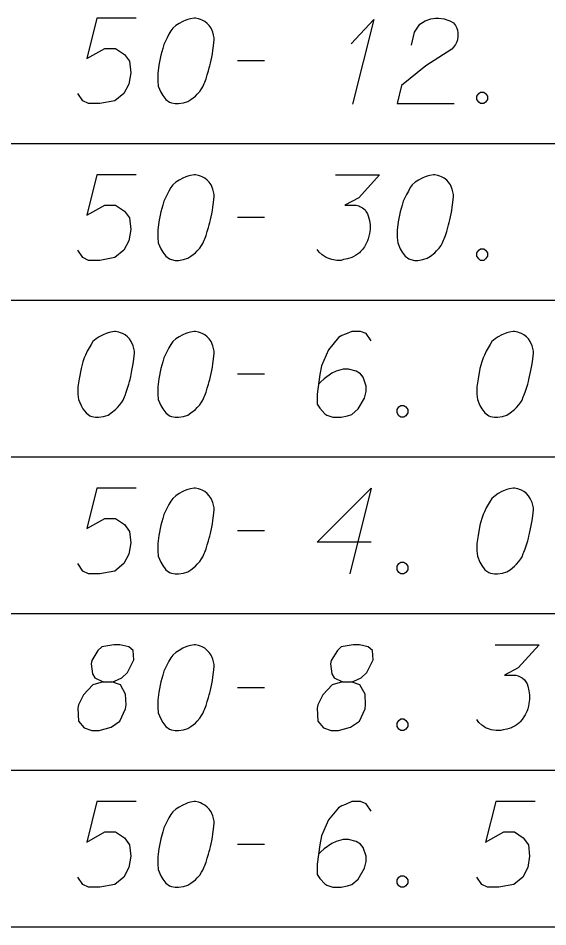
# Model space of a CAD drawing. Extents: x 2074207 to 2076812, y 516372 to 523312.
# Drawn here: x 2076397 to 2076426.8, y 518973.1 to 519024.1 of the extents above; entities that cross this region are included whole.
import ezdxf

# ---------------------------------------------------------------- set-up
doc = ezdxf.new("R2010")
doc.units = 0
for name, color, linetype in [('Prop DirtTable_ Soil Test Results - Outline (Major)', 7, 'Continuous'), ('Prop DirtTable_ Soil Test Results - Outline (Minor)', 7, 'Continuous'), ('Prop DirtTable_ Soil Test Results - Tx (Sample Data)', 7, 'Continuous')]:
    doc.layers.add(name, color=color, linetype=linetype)

msp = doc.modelspace()

# ---------------------------------------------------------------- linework, layer by layer
at = {"layer": 'Prop DirtTable_ Soil Test Results - Outline (Major)'}
msp.add_line((2076260.609, 518973.054), (2076811.903, 518973.054), dxfattribs=at)
at = {"layer": 'Prop DirtTable_ Soil Test Results - Outline (Minor)'}
for p, q in [((2076260.609, 519017.054), (2076811.903, 519017.054)), ((2076260.609, 519017.054), (2076811.903, 519017.054)), ((2076260.609, 519008.254), (2076811.903, 519008.254)), ((2076260.609, 519008.254), (2076811.903, 519008.254)), ((2076260.609, 518999.454), (2076811.903, 518999.454)), ((2076260.609, 518999.454), (2076811.903, 518999.454)), ((2076260.609, 518990.654), (2076811.903, 518990.654)), ((2076260.609, 518990.654), (2076811.903, 518990.654)), ((2076260.609, 518981.854), (2076811.903, 518981.854)), ((2076260.609, 518981.854), (2076811.903, 518981.854)), ((2076260.609, 518973.054), (2076811.903, 518973.054))]:
    msp.add_line(p, q, dxfattribs=at)
at = {"layer": 'Prop DirtTable_ Soil Test Results - Tx (Sample Data)'}
for points in [[(2076403.676, 519024.084), (2076401.454, 519024.084), (2076400.889, 519021.816), (2076401.912, 519022.383), (2076402.512, 519022.383), (2076403.006, 519022.043), (2076403.288, 519021.665), (2076403.359, 519021.023), (2076403.253, 519020.38), (2076402.971, 519019.851), (2076402.477, 519019.435), (2076401.63, 519019.284), (2076400.995, 519019.284), (2076400.678, 519019.435), (2076400.396, 519019.851)], [(2076406.992, 519024.084), (2076406.922, 519024.084), (2076406.71, 519024.046), (2076406.569, 519024.009), (2076406.463, 519023.971), (2076406.287, 519023.895), (2076406.075, 519023.782), (2076405.899, 519023.668), (2076405.722, 519023.517), (2076405.616, 519023.366), (2076405.511, 519023.177), (2076405.405, 519022.988), (2076405.299, 519022.761), (2076405.228, 519022.61), (2076405.158, 519022.383), (2076405.052, 519022.005), (2076404.946, 519021.438), (2076404.876, 519020.985), (2076404.876, 519020.569), (2076404.911, 519020.267), (2076405.052, 519019.927), (2076405.158, 519019.738), (2076405.334, 519019.511), (2076405.546, 519019.36), (2076405.652, 519019.322), (2076405.863, 519019.284), (2076406.04, 519019.284), (2076406.322, 519019.322), (2076406.569, 519019.398), (2076406.745, 519019.511), (2076406.992, 519019.7), (2076407.098, 519019.813), (2076407.239, 519019.964), (2076407.345, 519020.116), (2076407.415, 519020.229), (2076407.486, 519020.418), (2076407.521, 519020.494), (2076407.592, 519020.683), (2076407.662, 519020.909), (2076407.733, 519021.136), (2076407.768, 519021.287), (2076407.803, 519021.401), (2076407.839, 519021.552), (2076407.909, 519021.892), (2076407.945, 519022.081), (2076407.98, 519022.27), (2076408.015, 519022.535), (2076408.05, 519022.875), (2076408.05, 519022.988), (2076408.015, 519023.139), (2076407.98, 519023.29), (2076407.874, 519023.517), (2076407.768, 519023.668), (2076407.662, 519023.782), (2076407.521, 519023.895), (2076407.38, 519023.971), (2076407.274, 519024.009), (2076407.169, 519024.046), (2076406.992, 519024.084)], [(2076415.74, 519022.648), (2076417.01, 519024.009), (2076415.811, 519019.246)], [(2076419.127, 519022.572), (2076419.303, 519023.29), (2076419.586, 519023.744), (2076419.903, 519023.933), (2076420.22, 519024.046), (2076420.467, 519024.084), (2076420.644, 519024.084), (2076420.961, 519024.046), (2076421.173, 519023.971), (2076421.279, 519023.933), (2076421.49, 519023.82), (2076421.596, 519023.668), (2076421.667, 519023.517), (2076421.702, 519023.404), (2076421.737, 519023.253), (2076421.737, 519023.064), (2076421.702, 519022.875), (2076421.667, 519022.761), (2076421.596, 519022.61), (2076421.49, 519022.459), (2076421.385, 519022.346), (2076419.938, 519021.401), (2076418.563, 519020.305), (2076418.316, 519019.284), (2076421.526, 519019.284)], [(2076409.356, 519021.703), (2076410.872, 519021.703)], [(2076423.007, 519019.927), (2076423.184, 519019.927), (2076423.289, 519019.851), (2076423.395, 519019.7), (2076423.395, 519019.511), (2076423.289, 519019.36), (2076423.184, 519019.284), (2076423.007, 519019.284), (2076422.901, 519019.36), (2076422.796, 519019.511), (2076422.796, 519019.7), (2076422.901, 519019.851), (2076423.007, 519019.927)], [(2076403.676, 519015.284), (2076401.454, 519015.284), (2076400.889, 519013.016), (2076401.912, 519013.583), (2076402.512, 519013.583), (2076403.006, 519013.243), (2076403.288, 519012.865), (2076403.359, 519012.223), (2076403.253, 519011.58), (2076402.971, 519011.051), (2076402.477, 519010.635), (2076401.63, 519010.484), (2076400.995, 519010.484), (2076400.678, 519010.635), (2076400.396, 519011.051)], [(2076406.992, 519015.284), (2076406.922, 519015.284), (2076406.71, 519015.246), (2076406.569, 519015.209), (2076406.463, 519015.171), (2076406.287, 519015.095), (2076406.075, 519014.982), (2076405.899, 519014.868), (2076405.722, 519014.717), (2076405.616, 519014.566), (2076405.511, 519014.377), (2076405.405, 519014.188), (2076405.299, 519013.961), (2076405.228, 519013.81), (2076405.158, 519013.583), (2076405.052, 519013.205), (2076404.946, 519012.638), (2076404.876, 519012.185), (2076404.876, 519011.769), (2076404.911, 519011.467), (2076405.052, 519011.127), (2076405.158, 519010.938), (2076405.334, 519010.711), (2076405.546, 519010.56), (2076405.652, 519010.522), (2076405.863, 519010.484), (2076406.04, 519010.484), (2076406.322, 519010.522), (2076406.569, 519010.598), (2076406.745, 519010.711), (2076406.992, 519010.9), (2076407.098, 519011.013), (2076407.239, 519011.164), (2076407.345, 519011.316), (2076407.415, 519011.429), (2076407.486, 519011.618), (2076407.521, 519011.694), (2076407.592, 519011.883), (2076407.662, 519012.109), (2076407.733, 519012.336), (2076407.768, 519012.487), (2076407.803, 519012.601), (2076407.839, 519012.752), (2076407.909, 519013.092), (2076407.945, 519013.281), (2076407.98, 519013.47), (2076408.015, 519013.735), (2076408.05, 519014.075), (2076408.05, 519014.188), (2076408.015, 519014.339), (2076407.98, 519014.49), (2076407.874, 519014.717), (2076407.768, 519014.868), (2076407.662, 519014.982), (2076407.521, 519015.095), (2076407.38, 519015.171), (2076407.274, 519015.209), (2076407.169, 519015.246), (2076406.992, 519015.284)], [(2076414.859, 519015.284), (2076417.328, 519015.284), (2076416.164, 519013.999), (2076415.388, 519013.583), (2076416.023, 519013.583), (2076416.164, 519013.546), (2076416.234, 519013.508), (2076416.305, 519013.47), (2076416.375, 519013.432), (2076416.517, 519013.319), (2076416.587, 519013.205), (2076416.658, 519013.092), (2076416.693, 519012.979), (2076416.763, 519012.714), (2076416.799, 519012.487), (2076416.799, 519012.374), (2076416.799, 519012.223), (2076416.763, 519011.996), (2076416.728, 519011.845), (2076416.693, 519011.694), (2076416.658, 519011.58), (2076416.622, 519011.505), (2076416.587, 519011.429), (2076416.552, 519011.353), (2076416.481, 519011.24), (2076416.375, 519011.089), (2076416.27, 519010.975), (2076416.199, 519010.9), (2076416.093, 519010.824), (2076415.987, 519010.749), (2076415.846, 519010.673), (2076415.776, 519010.635), (2076415.529, 519010.56), (2076415.317, 519010.522), (2076415.176, 519010.484), (2076414.929, 519010.484), (2076414.647, 519010.522), (2076414.541, 519010.56), (2076414.435, 519010.598), (2076414.329, 519010.635), (2076414.224, 519010.711), (2076414.118, 519010.787), (2076413.941, 519010.938), (2076413.836, 519011.089)], [(2076420.432, 519015.284), (2076420.362, 519015.284), (2076420.15, 519015.246), (2076420.009, 519015.209), (2076419.903, 519015.171), (2076419.727, 519015.095), (2076419.515, 519014.982), (2076419.339, 519014.868), (2076419.162, 519014.717), (2076419.056, 519014.566), (2076418.951, 519014.377), (2076418.845, 519014.188), (2076418.739, 519013.961), (2076418.668, 519013.81), (2076418.598, 519013.583), (2076418.492, 519013.205), (2076418.386, 519012.638), (2076418.316, 519012.185), (2076418.316, 519011.769), (2076418.351, 519011.467), (2076418.492, 519011.127), (2076418.598, 519010.938), (2076418.774, 519010.711), (2076418.986, 519010.56), (2076419.092, 519010.522), (2076419.303, 519010.484), (2076419.48, 519010.484), (2076419.762, 519010.522), (2076420.009, 519010.598), (2076420.185, 519010.711), (2076420.432, 519010.9), (2076420.538, 519011.013), (2076420.679, 519011.164), (2076420.785, 519011.316), (2076420.855, 519011.429), (2076420.926, 519011.618), (2076420.961, 519011.694), (2076421.032, 519011.883), (2076421.102, 519012.109), (2076421.173, 519012.336), (2076421.208, 519012.487), (2076421.243, 519012.601), (2076421.279, 519012.752), (2076421.349, 519013.092), (2076421.385, 519013.281), (2076421.42, 519013.47), (2076421.455, 519013.735), (2076421.49, 519014.075), (2076421.49, 519014.188), (2076421.455, 519014.339), (2076421.42, 519014.49), (2076421.314, 519014.717), (2076421.208, 519014.868), (2076421.102, 519014.982), (2076420.961, 519015.095), (2076420.82, 519015.171), (2076420.714, 519015.209), (2076420.609, 519015.246), (2076420.432, 519015.284)], [(2076409.356, 519012.903), (2076410.872, 519012.903)], [(2076423.007, 519011.127), (2076423.184, 519011.127), (2076423.289, 519011.051), (2076423.395, 519010.9), (2076423.395, 519010.711), (2076423.289, 519010.56), (2076423.184, 519010.484), (2076423.007, 519010.484), (2076422.901, 519010.56), (2076422.796, 519010.711), (2076422.796, 519010.9), (2076422.901, 519011.051), (2076423.007, 519011.127)], [(2076402.512, 519006.484), (2076402.442, 519006.484), (2076402.23, 519006.446), (2076402.089, 519006.409), (2076401.983, 519006.371), (2076401.807, 519006.295), (2076401.595, 519006.182), (2076401.419, 519006.068), (2076401.242, 519005.917), (2076401.136, 519005.766), (2076401.031, 519005.577), (2076400.925, 519005.388), (2076400.819, 519005.161), (2076400.748, 519005.01), (2076400.678, 519004.783), (2076400.572, 519004.405), (2076400.466, 519003.838), (2076400.396, 519003.385), (2076400.396, 519002.969), (2076400.431, 519002.667), (2076400.572, 519002.327), (2076400.678, 519002.138), (2076400.854, 519001.911), (2076401.066, 519001.76), (2076401.172, 519001.722), (2076401.383, 519001.684), (2076401.56, 519001.684), (2076401.842, 519001.722), (2076402.089, 519001.798), (2076402.265, 519001.911), (2076402.512, 519002.1), (2076402.618, 519002.213), (2076402.759, 519002.364), (2076402.865, 519002.516), (2076402.935, 519002.629), (2076403.006, 519002.818), (2076403.041, 519002.894), (2076403.112, 519003.083), (2076403.182, 519003.309), (2076403.253, 519003.536), (2076403.288, 519003.687), (2076403.323, 519003.801), (2076403.359, 519003.952), (2076403.429, 519004.292), (2076403.465, 519004.481), (2076403.5, 519004.67), (2076403.535, 519004.935), (2076403.57, 519005.275), (2076403.57, 519005.388), (2076403.535, 519005.539), (2076403.5, 519005.69), (2076403.394, 519005.917), (2076403.288, 519006.068), (2076403.182, 519006.182), (2076403.041, 519006.295), (2076402.9, 519006.371), (2076402.794, 519006.409), (2076402.689, 519006.446), (2076402.512, 519006.484)], [(2076406.992, 519006.484), (2076406.922, 519006.484), (2076406.71, 519006.446), (2076406.569, 519006.409), (2076406.463, 519006.371), (2076406.287, 519006.295), (2076406.075, 519006.182), (2076405.899, 519006.068), (2076405.722, 519005.917), (2076405.616, 519005.766), (2076405.511, 519005.577), (2076405.405, 519005.388), (2076405.299, 519005.161), (2076405.228, 519005.01), (2076405.158, 519004.783), (2076405.052, 519004.405), (2076404.946, 519003.838), (2076404.876, 519003.385), (2076404.876, 519002.969), (2076404.911, 519002.667), (2076405.052, 519002.327), (2076405.158, 519002.138), (2076405.334, 519001.911), (2076405.546, 519001.76), (2076405.652, 519001.722), (2076405.863, 519001.684), (2076406.04, 519001.684), (2076406.322, 519001.722), (2076406.569, 519001.798), (2076406.745, 519001.911), (2076406.992, 519002.1), (2076407.098, 519002.213), (2076407.239, 519002.364), (2076407.345, 519002.516), (2076407.415, 519002.629), (2076407.486, 519002.818), (2076407.521, 519002.894), (2076407.592, 519003.083), (2076407.662, 519003.309), (2076407.733, 519003.536), (2076407.768, 519003.687), (2076407.803, 519003.801), (2076407.839, 519003.952), (2076407.909, 519004.292), (2076407.945, 519004.481), (2076407.98, 519004.67), (2076408.015, 519004.935), (2076408.05, 519005.275), (2076408.05, 519005.388), (2076408.015, 519005.539), (2076407.98, 519005.69), (2076407.874, 519005.917), (2076407.768, 519006.068), (2076407.662, 519006.182), (2076407.521, 519006.295), (2076407.38, 519006.371), (2076407.274, 519006.409), (2076407.169, 519006.446), (2076406.992, 519006.484)], [(2076416.869, 519005.955), (2076416.587, 519006.371), (2076416.27, 519006.484), (2076415.776, 519006.484), (2076415.423, 519006.333), (2076415.211, 519006.257), (2076415.035, 519006.144), (2076414.471, 519005.464), (2076414.083, 519004.557), (2076413.977, 519004.065), (2076413.836, 519002.969), (2076413.836, 519002.402), (2076413.977, 519002.175), (2076414.259, 519001.873), (2076414.365, 519001.798), (2076414.718, 519001.684), (2076415.176, 519001.684), (2076415.529, 519001.76), (2076415.776, 519001.835), (2076416.129, 519002.138), (2076416.481, 519002.742), (2076416.587, 519003.12), (2076416.587, 519003.423), (2076416.411, 519003.914), (2076416.27, 519004.103), (2076416.023, 519004.254), (2076415.599, 519004.368), (2076415.282, 519004.368), (2076414.894, 519004.254), (2076414.647, 519004.141), (2076414.224, 519003.838), (2076414.012, 519003.649), (2076413.906, 519003.536)], [(2076424.912, 519006.484), (2076424.842, 519006.484), (2076424.63, 519006.446), (2076424.489, 519006.409), (2076424.383, 519006.371), (2076424.207, 519006.295), (2076423.995, 519006.182), (2076423.819, 519006.068), (2076423.642, 519005.917), (2076423.536, 519005.766), (2076423.431, 519005.577), (2076423.325, 519005.388), (2076423.219, 519005.161), (2076423.148, 519005.01), (2076423.078, 519004.783), (2076422.972, 519004.405), (2076422.866, 519003.838), (2076422.796, 519003.385), (2076422.796, 519002.969), (2076422.831, 519002.667), (2076422.972, 519002.327), (2076423.078, 519002.138), (2076423.254, 519001.911), (2076423.466, 519001.76), (2076423.572, 519001.722), (2076423.783, 519001.684), (2076423.96, 519001.684), (2076424.242, 519001.722), (2076424.489, 519001.798), (2076424.665, 519001.911), (2076424.912, 519002.1), (2076425.018, 519002.213), (2076425.159, 519002.364), (2076425.265, 519002.516), (2076425.335, 519002.629), (2076425.406, 519002.818), (2076425.441, 519002.894), (2076425.512, 519003.083), (2076425.582, 519003.309), (2076425.653, 519003.536), (2076425.688, 519003.687), (2076425.723, 519003.801), (2076425.759, 519003.952), (2076425.829, 519004.292), (2076425.865, 519004.481), (2076425.9, 519004.67), (2076425.935, 519004.935), (2076425.97, 519005.275), (2076425.97, 519005.388), (2076425.935, 519005.539), (2076425.9, 519005.69), (2076425.794, 519005.917), (2076425.688, 519006.068), (2076425.582, 519006.182), (2076425.441, 519006.295), (2076425.3, 519006.371), (2076425.194, 519006.409), (2076425.089, 519006.446), (2076424.912, 519006.484)], [(2076409.356, 519004.103), (2076410.872, 519004.103)], [(2076418.527, 519002.327), (2076418.704, 519002.327), (2076418.809, 519002.251), (2076418.915, 519002.1), (2076418.915, 519001.911), (2076418.809, 519001.76), (2076418.704, 519001.684), (2076418.527, 519001.684), (2076418.421, 519001.76), (2076418.316, 519001.911), (2076418.316, 519002.1), (2076418.421, 519002.251), (2076418.527, 519002.327)], [(2076403.676, 518997.684), (2076401.454, 518997.684), (2076400.889, 518995.416), (2076401.912, 518995.983), (2076402.512, 518995.983), (2076403.006, 518995.643), (2076403.288, 518995.265), (2076403.359, 518994.623), (2076403.253, 518993.98), (2076402.971, 518993.451), (2076402.477, 518993.035), (2076401.63, 518992.884), (2076400.995, 518992.884), (2076400.678, 518993.035), (2076400.396, 518993.451)], [(2076406.992, 518997.684), (2076406.922, 518997.684), (2076406.71, 518997.646), (2076406.569, 518997.609), (2076406.463, 518997.571), (2076406.287, 518997.495), (2076406.075, 518997.382), (2076405.899, 518997.268), (2076405.722, 518997.117), (2076405.616, 518996.966), (2076405.511, 518996.777), (2076405.405, 518996.588), (2076405.299, 518996.361), (2076405.228, 518996.21), (2076405.158, 518995.983), (2076405.052, 518995.605), (2076404.946, 518995.038), (2076404.876, 518994.585), (2076404.876, 518994.169), (2076404.911, 518993.867), (2076405.052, 518993.527), (2076405.158, 518993.338), (2076405.334, 518993.111), (2076405.546, 518992.96), (2076405.652, 518992.922), (2076405.863, 518992.884), (2076406.04, 518992.884), (2076406.322, 518992.922), (2076406.569, 518992.998), (2076406.745, 518993.111), (2076406.992, 518993.3), (2076407.098, 518993.413), (2076407.239, 518993.564), (2076407.345, 518993.716), (2076407.415, 518993.829), (2076407.486, 518994.018), (2076407.521, 518994.094), (2076407.592, 518994.283), (2076407.662, 518994.509), (2076407.733, 518994.736), (2076407.768, 518994.887), (2076407.803, 518995.001), (2076407.839, 518995.152), (2076407.909, 518995.492), (2076407.945, 518995.681), (2076407.98, 518995.87), (2076408.015, 518996.135), (2076408.05, 518996.475), (2076408.05, 518996.588), (2076408.015, 518996.739), (2076407.98, 518996.89), (2076407.874, 518997.117), (2076407.768, 518997.268), (2076407.662, 518997.382), (2076407.521, 518997.495), (2076407.38, 518997.571), (2076407.274, 518997.609), (2076407.169, 518997.646), (2076406.992, 518997.684)], [(2076416.869, 518994.661), (2076413.836, 518994.661), (2076416.869, 518997.684), (2076415.67, 518992.884)], [(2076424.912, 518997.684), (2076424.842, 518997.684), (2076424.63, 518997.646), (2076424.489, 518997.609), (2076424.383, 518997.571), (2076424.207, 518997.495), (2076423.995, 518997.382), (2076423.819, 518997.268), (2076423.642, 518997.117), (2076423.536, 518996.966), (2076423.431, 518996.777), (2076423.325, 518996.588), (2076423.219, 518996.361), (2076423.148, 518996.21), (2076423.078, 518995.983), (2076422.972, 518995.605), (2076422.866, 518995.038), (2076422.796, 518994.585), (2076422.796, 518994.169), (2076422.831, 518993.867), (2076422.972, 518993.527), (2076423.078, 518993.338), (2076423.254, 518993.111), (2076423.466, 518992.96), (2076423.572, 518992.922), (2076423.783, 518992.884), (2076423.96, 518992.884), (2076424.242, 518992.922), (2076424.489, 518992.998), (2076424.665, 518993.111), (2076424.912, 518993.3), (2076425.018, 518993.413), (2076425.159, 518993.564), (2076425.265, 518993.716), (2076425.335, 518993.829), (2076425.406, 518994.018), (2076425.441, 518994.094), (2076425.512, 518994.283), (2076425.582, 518994.509), (2076425.653, 518994.736), (2076425.688, 518994.887), (2076425.723, 518995.001), (2076425.759, 518995.152), (2076425.829, 518995.492), (2076425.865, 518995.681), (2076425.9, 518995.87), (2076425.935, 518996.135), (2076425.97, 518996.475), (2076425.97, 518996.588), (2076425.935, 518996.739), (2076425.9, 518996.89), (2076425.794, 518997.117), (2076425.688, 518997.268), (2076425.582, 518997.382), (2076425.441, 518997.495), (2076425.3, 518997.571), (2076425.194, 518997.609), (2076425.089, 518997.646), (2076424.912, 518997.684)], [(2076409.356, 518995.303), (2076410.872, 518995.303)], [(2076418.527, 518993.527), (2076418.704, 518993.527), (2076418.809, 518993.451), (2076418.915, 518993.3), (2076418.915, 518993.111), (2076418.809, 518992.96), (2076418.704, 518992.884), (2076418.527, 518992.884), (2076418.421, 518992.96), (2076418.316, 518993.111), (2076418.316, 518993.3), (2076418.421, 518993.451), (2076418.527, 518993.527)], [(2076401.807, 518986.805), (2076402.3, 518986.805), (2076402.442, 518986.843), (2076402.865, 518987.032), (2076403.182, 518987.335), (2076403.535, 518988.053), (2076403.5, 518988.582), (2076403.253, 518988.771), (2076402.759, 518988.884), (2076402.406, 518988.884), (2076401.736, 518988.771), (2076401.524, 518988.582), (2076401.172, 518988.015), (2076401.136, 518987.826), (2076401.207, 518987.259), (2076401.348, 518987.032), (2076401.807, 518986.805), (2076401.242, 518986.654), (2076400.713, 518986.087), (2076400.431, 518985.52), (2076400.396, 518985.331), (2076400.431, 518984.613), (2076400.748, 518984.235), (2076401.172, 518984.084), (2076401.595, 518984.084), (2076402.265, 518984.273), (2076402.759, 518984.613), (2076403.077, 518985.294), (2076403.112, 518985.52), (2076403.077, 518986.125), (2076402.794, 518986.654), (2076402.3, 518986.805)], [(2076406.992, 518988.884), (2076406.922, 518988.884), (2076406.71, 518988.846), (2076406.569, 518988.809), (2076406.463, 518988.771), (2076406.287, 518988.695), (2076406.075, 518988.582), (2076405.899, 518988.468), (2076405.722, 518988.317), (2076405.616, 518988.166), (2076405.511, 518987.977), (2076405.405, 518987.788), (2076405.299, 518987.561), (2076405.228, 518987.41), (2076405.158, 518987.183), (2076405.052, 518986.805), (2076404.946, 518986.238), (2076404.876, 518985.785), (2076404.876, 518985.369), (2076404.911, 518985.067), (2076405.052, 518984.727), (2076405.158, 518984.538), (2076405.334, 518984.311), (2076405.546, 518984.16), (2076405.652, 518984.122), (2076405.863, 518984.084), (2076406.04, 518984.084), (2076406.322, 518984.122), (2076406.569, 518984.198), (2076406.745, 518984.311), (2076406.992, 518984.5), (2076407.098, 518984.613), (2076407.239, 518984.764), (2076407.345, 518984.916), (2076407.415, 518985.029), (2076407.486, 518985.218), (2076407.521, 518985.294), (2076407.592, 518985.483), (2076407.662, 518985.709), (2076407.733, 518985.936), (2076407.768, 518986.087), (2076407.803, 518986.201), (2076407.839, 518986.352), (2076407.909, 518986.692), (2076407.945, 518986.881), (2076407.98, 518987.07), (2076408.015, 518987.335), (2076408.05, 518987.675), (2076408.05, 518987.788), (2076408.015, 518987.939), (2076407.98, 518988.09), (2076407.874, 518988.317), (2076407.768, 518988.468), (2076407.662, 518988.582), (2076407.521, 518988.695), (2076407.38, 518988.771), (2076407.274, 518988.809), (2076407.169, 518988.846), (2076406.992, 518988.884)], [(2076415.247, 518986.805), (2076415.74, 518986.805), (2076415.882, 518986.843), (2076416.305, 518987.032), (2076416.622, 518987.335), (2076416.975, 518988.053), (2076416.94, 518988.582), (2076416.693, 518988.771), (2076416.199, 518988.884), (2076415.846, 518988.884), (2076415.176, 518988.771), (2076414.964, 518988.582), (2076414.612, 518988.015), (2076414.576, 518987.826), (2076414.647, 518987.259), (2076414.788, 518987.032), (2076415.247, 518986.805), (2076414.682, 518986.654), (2076414.153, 518986.087), (2076413.871, 518985.52), (2076413.836, 518985.331), (2076413.871, 518984.613), (2076414.188, 518984.235), (2076414.612, 518984.084), (2076415.035, 518984.084), (2076415.705, 518984.273), (2076416.199, 518984.613), (2076416.517, 518985.294), (2076416.552, 518985.52), (2076416.517, 518986.125), (2076416.234, 518986.654), (2076415.74, 518986.805)], [(2076423.819, 518988.884), (2076426.288, 518988.884), (2076425.124, 518987.599), (2076424.348, 518987.183), (2076424.983, 518987.183), (2076425.124, 518987.146), (2076425.194, 518987.108), (2076425.265, 518987.07), (2076425.335, 518987.032), (2076425.477, 518986.919), (2076425.547, 518986.805), (2076425.618, 518986.692), (2076425.653, 518986.579), (2076425.723, 518986.314), (2076425.759, 518986.087), (2076425.759, 518985.974), (2076425.759, 518985.823), (2076425.723, 518985.596), (2076425.688, 518985.445), (2076425.653, 518985.294), (2076425.618, 518985.18), (2076425.582, 518985.105), (2076425.547, 518985.029), (2076425.512, 518984.953), (2076425.441, 518984.84), (2076425.335, 518984.689), (2076425.23, 518984.575), (2076425.159, 518984.5), (2076425.053, 518984.424), (2076424.947, 518984.349), (2076424.806, 518984.273), (2076424.736, 518984.235), (2076424.489, 518984.16), (2076424.277, 518984.122), (2076424.136, 518984.084), (2076423.889, 518984.084), (2076423.607, 518984.122), (2076423.501, 518984.16), (2076423.395, 518984.198), (2076423.289, 518984.235), (2076423.184, 518984.311), (2076423.078, 518984.387), (2076422.901, 518984.538), (2076422.796, 518984.689)], [(2076409.356, 518986.503), (2076410.872, 518986.503)], [(2076418.527, 518984.727), (2076418.704, 518984.727), (2076418.809, 518984.651), (2076418.915, 518984.5), (2076418.915, 518984.311), (2076418.809, 518984.16), (2076418.704, 518984.084), (2076418.527, 518984.084), (2076418.421, 518984.16), (2076418.316, 518984.311), (2076418.316, 518984.5), (2076418.421, 518984.651), (2076418.527, 518984.727)], [(2076403.676, 518980.084), (2076401.454, 518980.084), (2076400.889, 518977.816), (2076401.912, 518978.383), (2076402.512, 518978.383), (2076403.006, 518978.043), (2076403.288, 518977.665), (2076403.359, 518977.023), (2076403.253, 518976.38), (2076402.971, 518975.851), (2076402.477, 518975.435), (2076401.63, 518975.284), (2076400.995, 518975.284), (2076400.678, 518975.435), (2076400.396, 518975.851)], [(2076406.992, 518980.084), (2076406.922, 518980.084), (2076406.71, 518980.046), (2076406.569, 518980.009), (2076406.463, 518979.971), (2076406.287, 518979.895), (2076406.075, 518979.782), (2076405.899, 518979.668), (2076405.722, 518979.517), (2076405.616, 518979.366), (2076405.511, 518979.177), (2076405.405, 518978.988), (2076405.299, 518978.761), (2076405.228, 518978.61), (2076405.158, 518978.383), (2076405.052, 518978.005), (2076404.946, 518977.438), (2076404.876, 518976.985), (2076404.876, 518976.569), (2076404.911, 518976.267), (2076405.052, 518975.927), (2076405.158, 518975.738), (2076405.334, 518975.511), (2076405.546, 518975.36), (2076405.652, 518975.322), (2076405.863, 518975.284), (2076406.04, 518975.284), (2076406.322, 518975.322), (2076406.569, 518975.398), (2076406.745, 518975.511), (2076406.992, 518975.7), (2076407.098, 518975.813), (2076407.239, 518975.964), (2076407.345, 518976.116), (2076407.415, 518976.229), (2076407.486, 518976.418), (2076407.521, 518976.494), (2076407.592, 518976.683), (2076407.662, 518976.909), (2076407.733, 518977.136), (2076407.768, 518977.287), (2076407.803, 518977.401), (2076407.839, 518977.552), (2076407.909, 518977.892), (2076407.945, 518978.081), (2076407.98, 518978.27), (2076408.015, 518978.535), (2076408.05, 518978.875), (2076408.05, 518978.988), (2076408.015, 518979.139), (2076407.98, 518979.29), (2076407.874, 518979.517), (2076407.768, 518979.668), (2076407.662, 518979.782), (2076407.521, 518979.895), (2076407.38, 518979.971), (2076407.274, 518980.009), (2076407.169, 518980.046), (2076406.992, 518980.084)], [(2076416.869, 518979.555), (2076416.587, 518979.971), (2076416.27, 518980.084), (2076415.776, 518980.084), (2076415.423, 518979.933), (2076415.211, 518979.857), (2076415.035, 518979.744), (2076414.471, 518979.064), (2076414.083, 518978.157), (2076413.977, 518977.665), (2076413.836, 518976.569), (2076413.836, 518976.002), (2076413.977, 518975.775), (2076414.259, 518975.473), (2076414.365, 518975.398), (2076414.718, 518975.284), (2076415.176, 518975.284), (2076415.529, 518975.36), (2076415.776, 518975.435), (2076416.129, 518975.738), (2076416.481, 518976.342), (2076416.587, 518976.72), (2076416.587, 518977.023), (2076416.411, 518977.514), (2076416.27, 518977.703), (2076416.023, 518977.854), (2076415.599, 518977.968), (2076415.282, 518977.968), (2076414.894, 518977.854), (2076414.647, 518977.741), (2076414.224, 518977.438), (2076414.012, 518977.249), (2076413.906, 518977.136)], [(2076426.076, 518980.084), (2076423.854, 518980.084), (2076423.289, 518977.816), (2076424.312, 518978.383), (2076424.912, 518978.383), (2076425.406, 518978.043), (2076425.688, 518977.665), (2076425.759, 518977.023), (2076425.653, 518976.38), (2076425.371, 518975.851), (2076424.877, 518975.435), (2076424.03, 518975.284), (2076423.395, 518975.284), (2076423.078, 518975.435), (2076422.796, 518975.851)], [(2076409.356, 518977.703), (2076410.872, 518977.703)], [(2076418.527, 518975.927), (2076418.704, 518975.927), (2076418.809, 518975.851), (2076418.915, 518975.7), (2076418.915, 518975.511), (2076418.809, 518975.36), (2076418.704, 518975.284), (2076418.527, 518975.284), (2076418.421, 518975.36), (2076418.316, 518975.511), (2076418.316, 518975.7), (2076418.421, 518975.851), (2076418.527, 518975.927)]]:
    msp.add_lwpolyline(points, dxfattribs=at)

doc.saveas('drawing.dxf')
